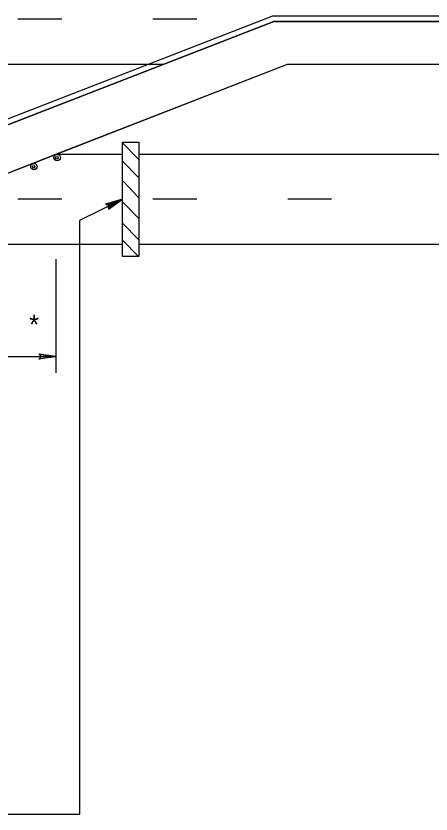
# Model space of a CAD drawing. Extents: x -14145 to -13662, y 30244 to 30661.
# Drawn here: x -13742.22 to -13737.68, y 30296.57 to 30305.3 of the extents above; entities that cross this region are included whole.
import ezdxf

# ---------------------------------------------------------------- set-up
doc = ezdxf.new("R2010")
doc.units = 0
doc.layers.add('1', color=7, linetype='Continuous')
doc.layers.add('2', color=7, linetype='Continuous')

msp = doc.modelspace()

# ---------------------------------------------------------------- linework, layer by layer
at = {"layer": '1'}
for p, q in [((-13743.1435, 30303.7887), (-13739.4017, 30305.2417)), ((-13739.4017, 30305.2417), (-13743.1435, 30303.7887)), ((-13742.4768, 30304.1119), (-13739.4129, 30305.3017)), ((-13741.721, 30305.265), (-13742.201, 30305.265)), ((-13740.245, 30305.265), (-13740.725, 30305.265)), ((-13739.4129, 30305.3017), (-13733.5132, 30305.3017)), ((-13739.4017, 30305.2417), (-13733.5244, 30305.2417)), ((-13733.5244, 30305.2417), (-13739.4017, 30305.2417)), ((-13755.0786, 30304.7727), (-13740.6095, 30304.7727)), ((-13743.0526, 30303.2962), (-13739.2503, 30304.7727)), ((-13741.7843, 30303.7887), (-13739.2503, 30304.7727)), ((-13739.2503, 30304.7727), (-13733.6758, 30304.7727)), ((-13739.2503, 30304.7727), (-13733.6758, 30304.7727)), ((-13740.88, 30303.737), (-13741.058, 30303.913)), ((-13743.0526, 30303.2962), (-13741.7272, 30303.8108)), ((-13743.0526, 30303.2962), (-13741.7843, 30303.7887)), ((-13741.7843, 30303.7887), (-13741.0572, 30303.7887)), ((-13740.8792, 30303.7887), (-13732.0469, 30303.7887)), ((-13740.88, 30303.535), (-13741.058, 30303.713)), ((-13740.88, 30303.317), (-13741.05, 30303.495)), ((-13741.721, 30303.297), (-13742.201, 30303.297)), ((-13741.524, 30303.067), (-13741.058, 30303.297)), ((-13740.88, 30303.091), (-13741.058, 30303.269)), ((-13740.245, 30303.297), (-13740.725, 30303.297)), ((-13738.769, 30303.297), (-13739.249, 30303.297)), ((-13741.5237, 30296.573), (-13741.5237, 30303.0662)), ((-13740.88, 30302.857), (-13741.058, 30303.035)), ((-13755.0786, 30302.8047), (-13741.0572, 30302.8047)), ((-13740.88, 30302.671), (-13741.058, 30302.849)), ((-13740.8792, 30302.8047), (-13732.0469, 30302.8047)), ((-13741.7858, 30302.6403), (-13741.7858, 30301.3967)), ((-13743.054, 30301.578), (-13741.787, 30301.578)), ((-13743.4729, 30296.573), (-13741.5237, 30296.573))]:
    msp.add_line(p, q, dxfattribs=at)
msp.add_lwpolyline([(-13741.0572, 30303.9227), (-13740.8792, 30303.9227), (-13740.8792, 30302.6707), (-13741.0572, 30302.6707)], close=True, dxfattribs=at)
for points in [[(-13741.21, 30303.198), (-13741.209, 30303.215), (-13741.058, 30303.297), (-13741.21, 30303.198), (-13741.211, 30303.189), (-13741.058, 30303.297), (-13741.216, 30303.232), (-13741.228, 30303.237), (-13741.058, 30303.297), (-13741.241, 30303.243), (-13741.228, 30303.237)], [(-13741.21, 30303.198), (-13741.209, 30303.215), (-13741.058, 30303.297), (-13741.21, 30303.198), (-13741.211, 30303.189), (-13741.058, 30303.297), (-13741.216, 30303.232), (-13741.228, 30303.237), (-13741.058, 30303.297), (-13741.241, 30303.243), (-13741.228, 30303.237)], [(-13741.967, 30301.602), (-13741.955, 30301.584), (-13741.787, 30301.578), (-13741.967, 30301.602), (-13741.973, 30301.608), (-13741.787, 30301.578), (-13741.955, 30301.572), (-13741.961, 30301.554), (-13741.787, 30301.578), (-13741.973, 30301.548), (-13741.961, 30301.554)], [(-13741.967, 30301.602), (-13741.955, 30301.584), (-13741.787, 30301.578), (-13741.967, 30301.602), (-13741.973, 30301.608), (-13741.787, 30301.578), (-13741.955, 30301.572), (-13741.961, 30301.554), (-13741.787, 30301.578), (-13741.973, 30301.548), (-13741.961, 30301.554)]]:
    msp.add_lwpolyline(points, dxfattribs=at)
for centre, radius in [((-13741.7717, 30303.7525), 0.0354), ((-13741.7717, 30303.7525), 0.0354), ((-13741.7717, 30303.7525), 0.0354), ((-13741.7749, 30303.7495), 0.0143), ((-13741.7749, 30303.7495), 0.0143), ((-13741.7749, 30303.7495), 0.0143), ((-13742.0251, 30303.6541), 0.0354), ((-13742.0251, 30303.6541), 0.0354), ((-13742.0251, 30303.6541), 0.0354), ((-13742.0283, 30303.6511), 0.0143), ((-13742.0283, 30303.6511), 0.0143), ((-13742.0283, 30303.6511), 0.0143)]:
    msp.add_circle(centre, radius, dxfattribs=at)

# ---------------------------------------------------------------- texts
at = {"layer": '2'}
msp.add_text('*', height=0.21, dxfattribs=at).set_placement((-13742.078, 30301.823))

doc.saveas('drawing.dxf')
